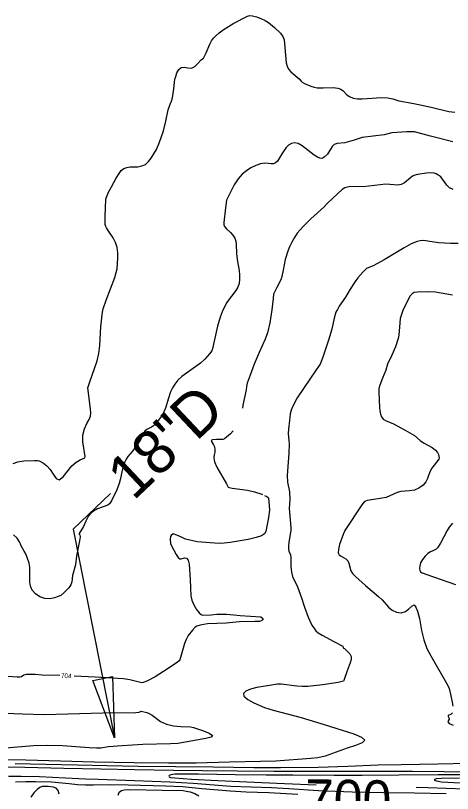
# Model space of a CAD drawing. Extents: x -291892836 to 2945206, y -477993085 to 1832792.
# Drawn here: x 1849500 to 1849872, y 543914 to 544578 of the extents above; entities that cross this region are included whole.
import ezdxf

# ---------------------------------------------------------------- set-up
doc = ezdxf.new("R2010")
doc.units = 0
for name, color, linetype in [('DT_X_Contour_Minor', 7, 'Continuous'), ('Level 19', 7, 'Continuous'), ('Level 40', 7, 'Continuous')]:
    doc.layers.add(name, color=color, linetype=linetype)

msp = doc.modelspace()

# ---------------------------------------------------------------- linework, layer by layer
at = {"layer": 'DT_X_Contour_Minor'}
for points in [[(1849570.64, 544289.39), (1849571.35, 544296.25), (1849572.24, 544312.39), (1849573.71, 544324.62), (1849574.4, 544327.63), (1849576.88, 544334.91), (1849584.13, 544354.27), (1849585.47, 544358.36), (1849586.14, 544361.6), (1849586.67, 544371.11), (1849586.7, 544375.36), (1849586.13, 544379.8), (1849584.68, 544384.12), (1849582.71, 544388.02), (1849579.08, 544393.55), (1849577, 544396.49), (1849576.43, 544397.77), (1849576.1, 544399.49), (1849576.01, 544406.01), (1849576.53, 544421), (1849578.59, 544426.3), (1849581.35, 544431.54), (1849585.44, 544438.84), (1849587.9, 544443.04), (1849589.71, 544445.34), (1849591.9, 544447.15), (1849594.42, 544448.11), (1849597.27, 544448.46), (1849603.78, 544448.69), (1849607.17, 544449.3), (1849610.34, 544450.71), (1849613.07, 544453.1), (1849615.26, 544455.92), (1849619.76, 544463.42), (1849622.39, 544469.56), (1849625.73, 544479.17), (1849627.69, 544487.6), (1849629.66, 544497.11), (1849631.49, 544501.99), (1849632.53, 544504.47), (1849633.45, 544507.44), (1849634.61, 544514.97), (1849635.58, 544523.29), (1849636.21, 544525.73), (1849637.26, 544528.73), (1849638.81, 544531.62), (1849640.92, 544533.42), (1849643.58, 544533.54), (1849646.57, 544532.9), (1849649.6, 544532.79), (1849652.42, 544534.12), (1849654.85, 544536.33), (1849658, 544539.75), (1849660.03, 544541.24), (1849662.04, 544545.83), (1849665.17, 544553.12), (1849666.67, 544555.96), (1849668.31, 544558.25), (1849670.4, 544560.42), (1849673.21, 544562.79), (1849676.77, 544565.38), (1849685.9, 544571), (1849697.4, 544577.06), (1849699.46, 544577.58), (1849701.79, 544577.37), (1849705.06, 544576.52), (1849708.84, 544575.16), (1849712.48, 544573.48), (1849715.46, 544571.62), (1849720.47, 544567.4), (1849725.61, 544562.48), (1849727.54, 544559.77), (1849728.61, 544556.91), (1849729.05, 544553.87), (1849729.82, 544543.75), (1849730.56, 544537.18), (1849731.22, 544534.29), (1849732.46, 544531.75), (1849734.45, 544529.58), (1849741.57, 544523.65), (1849743.13, 544521.67), (1849744.21, 544520.73), (1849745.95, 544519.68), (1849751.6, 544517.3), (1849754.47, 544516.39), (1849756.81, 544515.94), (1849762.05, 544515.97), (1849770.54, 544516.15), (1849774.46, 544515.76), (1849777.15, 544514.81), (1849778.96, 544513.41), (1849782.28, 544510), (1849784.56, 544508.42), (1849787.51, 544507.24), (1849791.2, 544506.65), (1849795.37, 544506.54), (1849803.8, 544507.15), (1849811.18, 544507.79), (1849817.08, 544507.54), (1849821.59, 544506.5), (1849826.7, 544505)], [(1849826.7, 544505), (1849839.41, 544502.49), (1849854.11, 544499.39), (1849869.18, 544495.89), (1849874.33, 544495.16)], [(1849872.8, 544470.03), (1849853.6, 544474.61), (1849839.92, 544478.49), (1849833.32, 544478.46), (1849820.68, 544477.71), (1849813.94, 544475.98), (1849795.23, 544473.5), (1849788.53, 544471.37), (1849784.56, 544470.09), (1849780.64, 544469.16), (1849774.03, 544468.49), (1849771.54, 544467.64), (1849769.65, 544465.8), (1849765.61, 544459.35), (1849763.12, 544457.14), (1849761.98, 544456.3), (1849760.74, 544455.79), (1849759.16, 544455.88), (1849757.08, 544456.79), (1849754.46, 544458.5), (1849744.2, 544466.62), (1849740.7, 544468.58), (1849737.6, 544469.18), (1849734.89, 544468.56), (1849732.52, 544467.07), (1849730.44, 544465.03), (1849727.24, 544460.53), (1849723, 544453.35), (1849721.45, 544451.86), (1849719.64, 544451.04), (1849717.55, 544451.08), (1849715.07, 544451.51), (1849712.06, 544451.67), (1849708.43, 544451.03), (1849704.43, 544449.63), (1849700.37, 544447.67), (1849696.49, 544445.26), (1849692.84, 544442.2), (1849689.4, 544438.24)], [(1849872.9, 544429.16), (1849869.91, 544430.64), (1849867.47, 544433.08), (1849862.5, 544440.13), (1849859.91, 544441.86), (1849858.52, 544442.56), (1849856.65, 544443.12), (1849853.9, 544443.34), (1849850.08, 544443.11), (1849842.45, 544442.01), (1849839.33, 544441.3), (1849838.36, 544440.67), (1849831.45, 544434.86), (1849828.55, 544433.38), (1849825.67, 544432.93), (1849815.43, 544433.72), (1849796.14, 544431.63), (1849785.6, 544431.7), (1849782.85, 544431.38), (1849780.41, 544430.62), (1849778.24, 544429.3), (1849774.24, 544425.67), (1849765.49, 544417.18), (1849762.78, 544414.53), (1849751.44, 544404.28), (1849744.82, 544397.83), (1849742.26, 544394.98), (1849739.88, 544391.89), (1849737.5, 544388.29)], [(1849689.4, 544438.24), (1849686.21, 544433.31), (1849681.45, 544424.16), (1849679.6, 544420.15), (1849678.68, 544413.49), (1849677.28, 544401.01), (1849677.38, 544399.23), (1849677.93, 544397.64), (1849679.47, 544395.85), (1849682.81, 544392.58), (1849684.84, 544390.28), (1849686.5, 544387.76), (1849687.43, 544385.19), (1849687.79, 544382.6), (1849688.02, 544374.53), (1849688.91, 544367.87), (1849690.23, 544360.15), (1849690.66, 544356.31), (1849690.71, 544352.63), (1849690.22, 544349.17), (1849689.1, 544345.98), (1849687.52, 544343.09), (1849683.8, 544338.22), (1849681.87, 544335.82), (1849679.86, 544332.89), (1849677.81, 544329.15), (1849675.85, 544324.88), (1849674.18, 544320.52), (1849671.97, 544312.66), (1849668.39, 544297.27), (1849667.9, 544294.49), (1849666.91, 544291.73), (1849665.16, 544289.03), (1849661.09, 544284.6), (1849657.32, 544281.12), (1849641.41, 544269.86), (1849637.99, 544266.55), (1849635.35, 544263.28), (1849633.34, 544260.05), (1849631.8, 544256.84), (1849629.65, 544250.33), (1849627.77, 544243.55), (1849626.46, 544240.19), (1849624.7, 544236.96), (1849620.69, 544231.45), (1849617.21, 544227.82), (1849615.43, 544226.57), (1849611.55, 544224.48), (1849609.92, 544223.18), (1849608.77, 544221.42), (1849606.34, 544216.29), (1849604.26, 544212.93), (1849599.3, 544206.25), (1849595.34, 544201.5), (1849593.79, 544199.19), (1849592.44, 544196.44), (1849591.32, 544193.33), (1849590.48, 544190.03), (1849589.2, 544182.89), (1849587.96, 544178.45), (1849585.91, 544173.21), (1849581.27, 544163.76), (1849579.7, 544161.33), (1849578.25, 544160.14), (1849569.45, 544156.85), (1849566.04, 544155.09), (1849563.48, 544153.08), (1849561.69, 544150.9), (1849559.45, 544146.45), (1849557.39, 544141.92), (1849553.75, 544135.98), (1849553.83, 544135.3), (1849554.33, 544134.65), (1849554.59, 544133.04), (1849554.14, 544129.8), (1849551.6, 544116.6), (1849550.54, 544109.34), (1849548.25, 544100.16), (1849547.51, 544094.69), (1849546.63, 544092.13), (1849544.98, 544089.71), (1849540.98, 544085.7), (1849538.04, 544083.17), (1849535.98, 544082.1), (1849532.86, 544081), (1849528.93, 544080.28), (1849524.6, 544080.49), (1849520.32, 544081.99), (1849516.55, 544084.52), (1849513.74, 544087.67), (1849512.23, 544091.05), (1849511.71, 544094.47), (1849511.79, 544107.3), (1849511.02, 544110.67), (1849508.36, 544118.66), (1849506.95, 544120.84), (1849504.28, 544125.41), (1849502.77, 544128.68), (1849500.79, 544132.01), (1849497.87, 544134.69)], [(1849737.5, 544388.29), (1849735.23, 544384.36), (1849733.27, 544380.38), (1849731.74, 544376.61), (1849729.7, 544369.65), (1849727.91, 544360.44), (1849726.87, 544355.21), (1849725.86, 544352.32), (1849722.56, 544345.72), (1849719.68, 544340.14), (1849719.26, 544336.4), (1849718.14, 544326.68), (1849716.38, 544315.56), (1849714.43, 544307.16), (1849712.53, 544301.51), (1849707.46, 544290.36), (1849703.12, 544280.43), (1849699.81, 544271.02), (1849697.15, 544264.17), (1849696.59, 544261.13), (1849696.2, 544258.39), (1849693.54, 544245.31), (1849693.07, 544242.8)], [(1849877.33, 544383.11), (1849870.64, 544383.18), (1849860.58, 544383.84), (1849847.7, 544385.68), (1849844.69, 544385.6), (1849842.14, 544385.05), (1849837.12, 544382.89), (1849831.13, 544379.53), (1849814.08, 544369.29), (1849805.2, 544364.47), (1849798.99, 544361.79), (1849796.21, 544359.01), (1849791.72, 544353.91), (1849789.29, 544350.71), (1849785.17, 544344.14), (1849781.1, 544337.38), (1849775.78, 544329.78)], [(1849872.42, 544339.16), (1849857.9, 544341.71), (1849851.28, 544342.05), (1849842.46, 544341.83), (1849839.65, 544341.32), (1849837.84, 544340.29), (1849836.4, 544338.5), (1849833.14, 544332.58), (1849829.97, 544325.95), (1849828.73, 544322.75), (1849827.84, 544319.33), (1849827.35, 544315.57), (1849826.6, 544305.03)], [(1849775.78, 544329.78), (1849774.15, 544327.06), (1849772.94, 544324.53), (1849771.46, 544319.46), (1849769.5, 544310.1), (1849766.57, 544300.88), (1849761.8, 544286.41), (1849759.45, 544280.44), (1849756.18, 544275.39), (1849739.88, 544251.71), (1849736.07, 544244.46), (1849734.69, 544241.01), (1849733.89, 544238.08), (1849733.2, 544232.31), (1849732.44, 544224.79), (1849732.27, 544221.16), (1849732.74, 544215.33), (1849733, 544212.29), (1849732.84, 544204.56), (1849731.28, 544185.49), (1849731.64, 544179.73), (1849733.42, 544171.44), (1849733.6, 544165.02), (1849733.04, 544157.35), (1849733.49, 544150.58), (1849734.39, 544141.1), (1849734.35, 544138.55), (1849733.54, 544133.77), (1849732.59, 544128.27), (1849732.38, 544125.36), (1849732.46, 544122.83), (1849732.86, 544120.96), (1849734.22, 544117.65), (1849734.35, 544115.05), (1849734.56, 544107.94), (1849735.05, 544102.9), (1849735.98, 544099.32), (1849740.23, 544090.44), (1849743.58, 544081.06), (1849745.99, 544073.07), (1849749.32, 544064.54), (1849752.37, 544057.82), (1849754.5, 544054.52), (1849755.77, 544053.04), (1849757.77, 544051.3), (1849761.06, 544049.13), (1849771.16, 544043.81), (1849778.92, 544039.72), (1849778.96, 544038.79), (1849779.33, 544038.26), (1849780.17, 544037.76), (1849782.86, 544035.4), (1849784.7, 544033.33), (1849785.93, 544030.96), (1849785.99, 544028.47), (1849785.14, 544025.73), (1849782.61, 544018.94), (1849779.76, 544010.43), (1849779.46, 544010.08), (1849778.21, 544009.65), (1849774.93, 544008.95), (1849761.71, 544006.93), (1849748.82, 544005.59), (1849744.1, 544005.51), (1849739.65, 544005.77), (1849726.12, 544007.31), (1849722.94, 544007.34), (1849716.28, 544006.42), (1849705.51, 544004.55), (1849700.13, 544003.22), (1849696.03, 544001.56), (1849693.9, 543999.55), (1849694.39, 543997.15), (1849697.76, 543994.4), (1849702.79, 543991.63), (1849711.95, 543987.61), (1849719.37, 543985.31), (1849743.36, 543979.06), (1849762.95, 543973.09), (1849788.17, 543965.01), (1849794.76, 543962.23), (1849797.56, 543959.63), (1849795.36, 543957.28), (1849789.65, 543955.04), (1849782.56, 543952.74), (1849763.6, 543945.97), (1849757.61, 543944.75), (1849751.44, 543944.03), (1849721.72, 543941.84), (1849708.46, 543941.45), (1849682.14, 543940.88), (1849653.56, 543940.17), (1849629.94, 543940.01), (1849600.7, 543940.39), (1849566.74, 543940.98), (1849537.82, 543941.77), (1849508.35, 543942.5), (1849476.46, 543943.15)], [(1849826.6, 544305.03), (1849826.01, 544302.11), (1849823.65, 544295.17), (1849820.55, 544287.93), (1849817.06, 544280.33), (1849815.41, 544275.33), (1849812.73, 544268.26), (1849810.31, 544262.37), (1849809.61, 544259.56), (1849809.41, 544256.52), (1849810.07, 544243.44), (1849810.38, 544240.42), (1849810.97, 544237.68), (1849811.94, 544235.34), (1849813.36, 544233.51), (1849815.35, 544232.2), (1849821.94, 544229.31), (1849831.9, 544224.06), (1849839.86, 544219.35), (1849844.73, 544215.35), (1849847.69, 544213.36), (1849854.93, 544209.15), (1849857.91, 544207.04), (1849859.69, 544205.01), (1849860.51, 544203.2), (1849861.05, 544200.3), (1849860.7, 544199.27), (1849858.82, 544196.78), (1849854.83, 544191.59), (1849853.08, 544188.56), (1849851.19, 544182.76), (1849849.77, 544179.93), (1849847.24, 544177.13), (1849843.79, 544174.66), (1849839.85, 544172.94), (1849835.78, 544172.17), (1849828.24, 544171.62), (1849825.18, 544170.79), (1849815.65, 544166.65), (1849809.04, 544165.43), (1849799.48, 544163.97), (1849798.01, 544163.48), (1849797.05, 544162.85), (1849795.15, 544160.37), (1849780.6, 544138.46), (1849779.07, 544135), (1849776.05, 544126.51), (1849775.02, 544122.34), (1849774.94, 544119.47), (1849775.75, 544117.67), (1849777.29, 544116.47), (1849781.42, 544114.24), (1849783.1, 544112.7), (1849784.02, 544110.65), (1849785.51, 544104.01), (1849786.95, 544101.88), (1849789.52, 544099.16), (1849798.06, 544091.53), (1849809.51, 544081.97), (1849812.28, 544079.26), (1849817.75, 544073.16), (1849820.94, 544070.56), (1849824.65, 544068.87), (1849828.54, 544068.36), (1849832.16, 544069.31), (1849835.16, 544071.66), (1849837.58, 544074.08), (1849839.56, 544074.96), (1849841.23, 544073.2), (1849842.57, 544069.74), (1849844.13, 544063.33), (1849845.85, 544053.13), (1849847.95, 544045.2), (1849850.56, 544037.85), (1849853.82, 544031.61), (1849868.41, 544006.43), (1849869.51, 544003.61), (1849870.77, 543998.98), (1849872.2, 543992.09), (1849872.73, 543988.56)], [(1849497.5, 544195.48), (1849501.59, 544196.94), (1849506.51, 544197.83), (1849515.61, 544198.25), (1849518.16, 544198.14), (1849519.75, 544197.79), (1849523.49, 544195.8), (1849526.16, 544193.75), (1849528.92, 544190.63), (1849531.5, 544186.52), (1849534.06, 544182.92), (1849536.85, 544181.72), (1849540.09, 544184.13), (1849547.51, 544193.51), (1849551.35, 544196.79), (1849554.79, 544198.67), (1849558.72, 544200.36), (1849559.02, 544201.55), (1849556.92, 544214.03), (1849557.01, 544219.86), (1849558.33, 544225.13), (1849560.32, 544229.62), (1849562.22, 544233.25), (1849563.37, 544236.1), (1849563.77, 544238.84), (1849563.58, 544242.3), (1849561.27, 544260.25), (1849562.94, 544265.28), (1849569.29, 544283.19), (1849570.64, 544289.39)], [(1849685.28, 544223.41), (1849682.88, 544220.92), (1849677.73, 544216.6), (1849676.42, 544215.97), (1849674.19, 544215.96), (1849671.07, 544216.15), (1849667.49, 544215.72), (1849666.55, 544215.15), (1849666.66, 544214.32), (1849668.49, 544211.66), (1849669.23, 544209.79), (1849669.57, 544207.66), (1849669.47, 544205.39), (1849669.01, 544203.03), (1849668.76, 544200.31), (1849669.41, 544196.89), (1849671.39, 544192.59), (1849679.62, 544178.3), (1849680.99, 544175.55), (1849681.75, 544175.09), (1849684.4, 544174.59), (1849697.46, 544172.96), (1849703.55, 544171.49), (1849709.72, 544169.45), (1849710.31, 544169.18)], [(1849712.02, 544168.4), (1849713.94, 544167.51), (1849714.97, 544166.62), (1849715.5, 544165.64), (1849715.76, 544163.15), (1849716.21, 544155.94), (1849715.27, 544149.49), (1849713.03, 544137.58), (1849711.86, 544135.67), (1849709.46, 544134.06), (1849704.97, 544132.51), (1849698.01, 544130.89), (1849682.68, 544128.22), (1849677.5, 544127.62), (1849673.69, 544127.47), (1849665.59, 544127.89), (1849654.5, 544128.93), (1849644.63, 544131.06), (1849641.58, 544132.37), (1849637.04, 544134.56), (1849634.03, 544135.65), (1849632.23, 544134.18), (1849631.78, 544133.37), (1849631.41, 544131.07), (1849631.62, 544127.45), (1849632.33, 544125.84), (1849636.64, 544117.91), (1849638.34, 544115.39), (1849639.67, 544114.29), (1849640.82, 544114.27), (1849643.7, 544115.1), (1849645.38, 544114.75), (1849646.74, 544113.11), (1849647.53, 544109.82), (1849648.41, 544096.68), (1849648.84, 544089.49), (1849649, 544082.85), (1849649.85, 544079.18), (1849651.64, 544075.12), (1849653.95, 544071.25), (1849656.16, 544068.28), (1849657.8, 544066.75), (1849659.05, 544066.28), (1849666.49, 544066.59), (1849671.33, 544067), (1849679.41, 544067.14), (1849685.87, 544066.69), (1849691.08, 544065.96), (1849708.86, 544064.75), (1849710.64, 544063.54), (1849710.93, 544062.83), (1849710.52, 544062.16), (1849708.68, 544061.18), (1849707.74, 544060.95), (1849703.74, 544060.86), (1849690.74, 544060.71), (1849679.28, 544059.4), (1849663.26, 544058.94), (1849657.07, 544057.69), (1849654.34, 544056.94), (1849652.75, 544055.95), (1849650.45, 544053.56), (1849646.74, 544048.84), (1849644.99, 544045.54), (1849643.69, 544041.99), (1849642.01, 544036.08), (1849639.81, 544028.28), (1849639.12, 544027.45), (1849637.58, 544026.19), (1849629.75, 544020.75), (1849618.61, 544013.63), (1849611.59, 544009.95), (1849608.36, 544008.76), (1849607.25, 544008.65), (1849603.77, 544009.37), (1849596.95, 544011.19), (1849591.66, 544011.86), (1849567.48, 544013.47), (1849549.41, 544014.27)], [(1849872.5, 544144.76), (1849869.67, 544141.22), (1849867.81, 544138.34), (1849862.18, 544127.55), (1849859.52, 544123.57), (1849858.49, 544122.6), (1849855.65, 544121.26), (1849853.63, 544120.29), (1849851.36, 544118.75), (1849848.99, 544116.49), (1849846.82, 544113.74), (1849845.19, 544110.88), (1849844.37, 544108.22), (1849844.22, 544105.96), (1849844.53, 544104.28), (1849845.09, 544103.26), (1849846.37, 544102.51), (1849850.55, 544101.04), (1849874.92, 544092.51)], [(1849537.42, 544014.77), (1849522.3, 544015.23), (1849516.17, 544015.69), (1849512.06, 544015.82), (1849508.6, 544015.67), (1849506.59, 544015.14), (1849504.62, 544013.79), (1849503.17, 544013.43), (1849500.84, 544013.37), (1849492.91, 544013.91)], [(1849475.34, 543983.4), (1849505.45, 543982.06), (1849524.03, 543981.55), (1849544.18, 543982.26), (1849573.87, 543982.9), (1849602.04, 543983.17), (1849604.98, 543983.69), (1849606.75, 543984.42), (1849611.56, 543983.29), (1849613.56, 543982.47), (1849616.15, 543980.89), (1849623.31, 543975.62), (1849628.32, 543973.28), (1849634.4, 543971.95), (1849640.57, 543971.4), (1849648.92, 543970.95), (1849651.44, 543970.4), (1849659.81, 543967.65), (1849664.86, 543965.66), (1849667.59, 543963.78), (1849666.33, 543962.34), (1849661.99, 543961.18), (1849638.01, 543956.78), (1849631.72, 543956.42), (1849608.14, 543956.02), (1849590.58, 543954.98), (1849578.96, 543953.87), (1849572.33, 543952.95), (1849568.58, 543952.78), (1849562.25, 543953.06), (1849539.72, 543954.73), (1849526.8, 543955.17), (1849514.88, 543954.79), (1849491, 543952.76)], [(1849872.37, 543983.12), (1849871.11, 543981.82), (1849868.66, 543980.7), (1849868.62, 543979.98), (1849869.58, 543978.28), (1849869.5, 543977.62), (1849868.6, 543976.3), (1849868.53, 543975.31), (1849869.66, 543974.03), (1849872.92, 543972.5)], [(1849540.81, 543935.65), (1849507.44, 543936.3), (1849486.04, 543936.6)], [(1849900.47, 543940.75), (1849896.04, 543940.19), (1849885.88, 543939.71), (1849859.88, 543939.24), (1849828.67, 543938.76), (1849808.91, 543938.36), (1849782.93, 543937.37), (1849757.88, 543936.39), (1849725.6, 543936.08), (1849702.78, 543936.2), (1849668.27, 543936.61), (1849636.03, 543936.9), (1849604.25, 543937.36), (1849577.59, 543937.82), (1849552.39, 543938.39), (1849525.25, 543939.05), (1849499.13, 543939.58)], [(1849901.36, 543932.41), (1849865.28, 543932.68), (1849838.14, 543932.87), (1849805.11, 543932.87), (1849774.76, 543932.98), (1849748.66, 543933.09), (1849719.94, 543933.02), (1849688.81, 543933.29), (1849659.03, 543933.63), (1849634.35, 543933.92), (1849601.09, 543934.44), (1849572.22, 543934.97), (1849540.81, 543935.65)], [(1849493.52, 543928.88), (1849504.39, 543929.11), (1849520.09, 543928.61), (1849542.15, 543927.62), (1849559.33, 543926.6), (1849570.13, 543926.51), (1849601.11, 543925.26), (1849631.22, 543924.05), (1849651.13, 543922.89), (1849683.14, 543920.59), (1849717.84, 543919.2), (1849732.59, 543918.33), (1849758.17, 543916.68), (1849786.77, 543915.6), (1849813.61, 543914.97), (1849839.87, 543914.65), (1849866.86, 543914.19)], [(1849889.84, 543930.14), (1849860.17, 543930), (1849826.69, 543929.88), (1849795.2, 543929.54), (1849771.37, 543929.56), (1849736.1, 543929.83), (1849713.43, 543929.95), (1849686.81, 543930.24), (1849655.59, 543930.62), (1849641.62, 543930.73), (1849635.38, 543930.58), (1849631.89, 543930.18), (1849630.59, 543929.63), (1849630.39, 543929.03), (1849630.57, 543928.48), (1849631.88, 543927.97), (1849635.49, 543927.47), (1849649.68, 543926.5), (1849672.09, 543925.31), (1849696.86, 543924.27), (1849728.98, 543922.82), (1849756.02, 543921.61)], [(1849499.36, 543924.12), (1849508.34, 543924.32), (1849516.48, 543924.53), (1849530.16, 543924.06), (1849545.21, 543922.73), (1849552.26, 543921.99), (1849559.19, 543921.52), (1849566.14, 543921.49), (1849580.4, 543921.91), (1849595.49, 543921.65), (1849627.54, 543920.74), (1849641.86, 543920.06), (1849658.47, 543918.61), (1849682.79, 543916.36), (1849696.25, 543915.77), (1849715.7, 543915.06), (1849740.34, 543913.59)], [(1849878.91, 543922.98), (1849862.93, 543923.98), (1849858.88, 543924.61), (1849857.39, 543925.27), (1849857.18, 543925.89), (1849857.4, 543926.43), (1849858.85, 543926.86), (1849862.81, 543927.21), (1849878.47, 543927.62)], [(1849536.63, 543913.74), (1849535.87, 543916.79), (1849534.14, 543918.67), (1849531.84, 543919.59), (1849527.45, 543920.17), (1849524.04, 543920.23), (1849522.3, 543920.05), (1849520.33, 543919.36), (1849518, 543917.72), (1849515.26, 543914.87), (1849512.42, 543911.22)], [(1849586.98, 543912.81), (1849587.95, 543915.3), (1849589.87, 543916.77), (1849592.31, 543917.43), (1849597, 543917.66), (1849624.54, 543917.15), (1849642.56, 543916.63), (1849645.24, 543916.29), (1849648.66, 543915.59), (1849652.42, 543914.3), (1849656.05, 543912.33)], [(1849841.44, 543919.56), (1849851.32, 543919.4), (1849882.62, 543918.15), (1849915.23, 543916.34), (1849931.58, 543915.78), (1849948.94, 543916.07), (1849963.53, 543916.3), (1849975.5, 543915.77), (1849996.44, 543914.12)]]:
    msp.add_lwpolyline(points, dxfattribs=at)
at = {"layer": 'Level 40'}
for p, q in [((1849548.58, 544139.66), (1849580.65, 544169.92)), ((1849548.58, 544139.66), (1849583.99, 543961.66)), ((1849565.52, 544010.57), (1849582.36, 544013.92)), ((1849583.99, 543961.66), (1849565.52, 544010.57)), ((1849582.36, 544013.92), (1849583.99, 543961.66))]:
    msp.add_line(p, q, dxfattribs=at)

# ---------------------------------------------------------------- texts
at = {"layer": 'Level 19'}
for s, height, rotation, p in [('704', 4, 357.45691, (1849538.11, 544012.77)), ('700', 33, 359.10703, (1849746.23, 543893.46))]:
    msp.add_text(s, height=height, rotation=rotation, dxfattribs=at).set_placement(p)
at = {"layer": 'Level 40'}
msp.add_text('18"D', height=37.5, rotation=43.3446, dxfattribs=at).set_placement((1849600.15, 544163.33))

doc.saveas('drawing.dxf')
